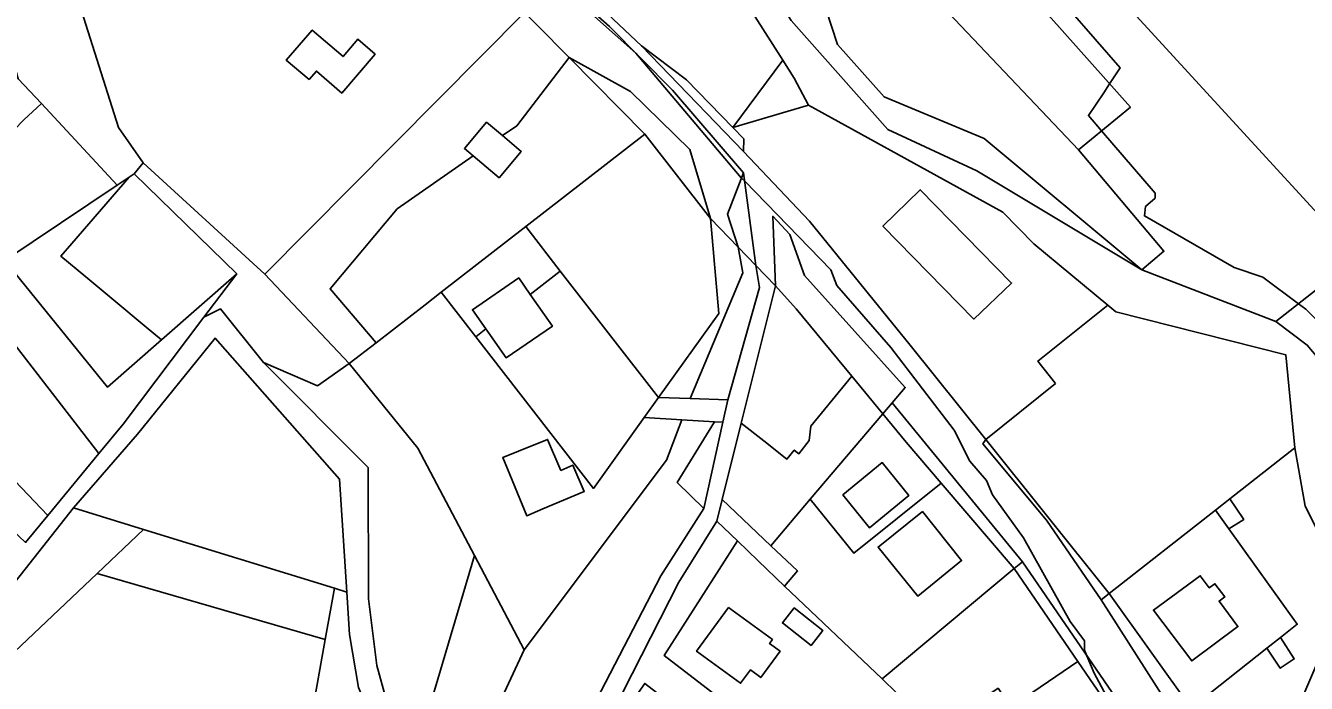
# Model space of a CAD drawing. Extents: x -477304 to -465429, y -1159113 to -1149210.
# Drawn here: x -474408.5 to -474180.9, y -1155327.1 to -1155210.2 of the extents above; entities that cross this region are included whole.
import ezdxf

# ---------------------------------------------------------------- set-up
doc = ezdxf.new("R2010")
doc.units = 0
for name, color, linetype in [('BPEJ_s', 7, 'Continuous'), ('orna_s', 7, 'Continuous'), ('ostatni_s', 7, 'Continuous'), ('PUPFL_s', 7, 'Continuous'), ('trav_porost_s', 7, 'Continuous'), ('voda_s', 7, 'Continuous'), ('zahrada_s', 7, 'Continuous')]:
    doc.layers.add(name, color=color, linetype=linetype)

msp = doc.modelspace()

# ---------------------------------------------------------------- linework, layer by layer
at = {"layer": 'BPEJ_s'}
for points in [[(-474213.07, -1155335.66), (-474218.61, -1155325.3), (-474219.91, -1155322.22), (-474220.31, -1155321.26), (-474220.31, -1155319.56), (-474222.86, -1155316.16), (-474231.16, -1155301.27), (-474236.69, -1155293.62), (-474237.75, -1155291.07), (-474240.73, -1155287.66), (-474243.49, -1155282.13), (-474254.76, -1155267.46), (-474264.33, -1155256.41), (-474265.39, -1155253.64), (-474273.08, -1155245.75), (-474280.72, -1155237.91), (-474281.28, -1155237.33), (-474281.34, -1155237.27), (-474300.05, -1155215.15), (-474332.58, -1155186.23)], [(-474332.58, -1155186.23), (-474300.05, -1155215.15), (-474281.34, -1155237.27), (-474281.28, -1155237.33), (-474280.72, -1155237.91), (-474273.08, -1155245.75), (-474265.39, -1155253.64), (-474264.33, -1155256.41), (-474254.76, -1155267.46), (-474243.49, -1155282.13), (-474240.73, -1155287.66), (-474237.75, -1155291.07), (-474236.69, -1155293.62), (-474231.16, -1155301.27), (-474222.86, -1155316.16), (-474220.31, -1155319.56), (-474220.31, -1155321.26), (-474219.91, -1155322.22), (-474218.61, -1155325.3), (-474213.07, -1155335.66)], [(-474227.33, -1155202.4), (-474214, -1155217.76), (-474215.86, -1155220.57), (-474216.91, -1155222.17), (-474219.62, -1155226.23), (-474217.29, -1155228.95), (-474207.77, -1155240.03), (-474207.77, -1155240.88), (-474209.47, -1155242.37), (-474209.68, -1155244.07), (-474193.73, -1155253.22), (-474188.63, -1155254.92), (-474182.31, -1155259.66), (-474180.98, -1155260.66), (-474171.83, -1155269.8)], [(-474227.33, -1155202.4), (-474214, -1155217.76), (-474215.86, -1155220.57), (-474216.91, -1155222.17), (-474219.62, -1155226.23), (-474217.29, -1155228.95), (-474207.77, -1155240.03), (-474207.77, -1155240.88), (-474209.47, -1155242.37), (-474209.68, -1155244.07), (-474193.73, -1155253.22), (-474188.63, -1155254.92), (-474182.31, -1155259.66), (-474180.98, -1155260.66), (-474171.83, -1155269.8)]]:
    msp.add_lwpolyline(points, dxfattribs=at)
at = {"layer": 'orna_s'}
for points in [[(-474221.38, -1155232.34), (-474206.22, -1155250.33), (-474210.11, -1155253.66), (-474238.13, -1155230.32), (-474255.92, -1155222.91), (-474264.2, -1155213.61), (-474266.3, -1155207.27), (-474281.1, -1155184.91), (-474275, -1155175.09), (-474259.89, -1155191.65)], [(-474305.71, -1155335.2), (-474292.42, -1155309.15), (-474285.65, -1155298.3), (-474282.02, -1155301.8), (-474295.01, -1155322.18), (-474267.57, -1155343.31), (-474245.46, -1155381.83), (-474225.77, -1155413.75), (-474224.83, -1155415.28), (-474230.55, -1155419.6), (-474230.81, -1155415.82), (-474249.67, -1155384.13), (-474260.1, -1155367.23), (-474271.73, -1155347.69), (-474298.48, -1155327.15), (-474306.01, -1155337.89)]]:
    msp.add_lwpolyline(points, close=True, dxfattribs=at)
at = {"layer": 'ostatni_s'}
for points in [[(-474212.17, -1155224.72), (-474221.38, -1155232.34), (-474259.89, -1155191.65), (-474250.56, -1155181.59)], [(-474264.2, -1155213.61), (-474255.92, -1155222.91), (-474238.13, -1155230.32), (-474210.11, -1155253.66), (-474239.48, -1155236.03), (-474255.29, -1155228.72), (-474272.44, -1155209.36), (-474284.41, -1155190.51), (-474281.1, -1155184.91), (-474266.3, -1155207.27)], [(-474362.21, -1155216.37), (-474357.58, -1155211.04), (-474352.1, -1155215.74), (-474349.48, -1155212.66), (-474346.39, -1155215.34), (-474352.33, -1155222.22), (-474356.82, -1155218.32), (-474358.13, -1155219.8)], [(-474299.06, -1155213.82), (-474291.03, -1155219.9), (-474282.84, -1155228.34), (-474280.89, -1155230.36), (-474280.92, -1155232.64)], [(-474290.49, -1155232.27), (-474286.81, -1155244.52), (-474298.45, -1155229.53), (-474311.9, -1155215.92), (-474301.03, -1155221.95)], [(-474282.84, -1155228.34), (-474273.95, -1155216.38), (-474271.91, -1155219.59), (-474269.37, -1155224.37)], [(-474225.5, -1155273.84), (-474237.88, -1155283.77), (-474251.3, -1155267.01), (-474269.19, -1155244.98), (-474280.92, -1155232.64), (-474280.89, -1155230.36), (-474282.84, -1155228.34), (-474269.37, -1155224.37), (-474234.87, -1155243.39), (-474229.33, -1155249), (-474216.17, -1155259.91), (-474228.62, -1155269.87)], [(-474328.95, -1155233.4), (-474330.53, -1155232.06), (-474326.59, -1155227.4), (-474323.76, -1155229.79), (-474320.42, -1155232.62), (-474324.37, -1155237.27)], [(-474384.36, -1155266.09), (-474387.09, -1155263.82), (-474393.21, -1155258.73), (-474397.82, -1155254.89), (-474402.23, -1155251.23), (-474400.3, -1155248.99), (-474390.11, -1155237.15), (-474389.23, -1155236.56), (-474371, -1155254.34)], [(-474280.92, -1155236.41), (-474278.71, -1155252.9), (-474281.87, -1155249.63), (-474283.77, -1155243.73)], [(-474233.3, -1155256), (-474239.98, -1155262.38), (-474256.14, -1155245.89), (-474249.53, -1155239.41)], [(-474239.98, -1155262.38), (-474233.3, -1155256), (-474249.53, -1155239.41), (-474256.14, -1155245.89)], [(-474420.67, -1155281.24), (-474429.36, -1155273.41), (-474434.41, -1155268.84), (-474427.01, -1155261.81), (-474430.02, -1155257.61), (-474434.68, -1155250.07), (-474429.36, -1155245.9), (-474418.22, -1155256.91), (-474395.5, -1155286.28), (-474404.57, -1155297.29), (-474415.15, -1155286.23)], [(-474272.71, -1155247.37), (-474270.07, -1155254.63), (-474252.18, -1155274.55), (-474254.49, -1155277.26), (-474256.15, -1155279.21), (-474261.68, -1155272.54), (-474271.59, -1155260.58), (-474275.26, -1155256.47), (-474275.73, -1155244.13)], [(-474326.71, -1155264.14), (-474329.1, -1155260.73), (-474320.86, -1155255.09), (-474318.82, -1155258.01), (-474314.9, -1155263.63), (-474323.11, -1155269.28)], [(-474318.82, -1155258.01), (-474313.49, -1155253.87), (-474296.05, -1155276.35), (-474298.6, -1155279.91), (-474307.6, -1155292.5), (-474328.52, -1155265.54), (-474326.71, -1155264.14), (-474323.11, -1155269.28), (-474314.9, -1155263.63)], [(-474273.21, -1155287.26), (-474277.3, -1155284.04), (-474281.32, -1155280.87), (-474275.26, -1155256.47), (-474271.59, -1155260.58), (-474261.68, -1155272.54), (-474262.76, -1155273.86), (-474268.94, -1155281.4), (-474269.28, -1155284), (-474271.09, -1155286.34), (-474271.91, -1155285.68)], [(-474225.5, -1155273.84), (-474228.62, -1155269.87), (-474216.17, -1155259.91), (-474214.73, -1155261.08), (-474184.52, -1155268.75), (-474182.93, -1155285.27), (-474194.48, -1155294.33), (-474197.06, -1155296.35), (-474215.95, -1155311.16), (-474237.88, -1155283.77)], [(-474298.6, -1155279.91), (-474296.05, -1155276.35), (-474290.38, -1155276.52), (-474283.69, -1155276.72), (-474284.58, -1155280.73), (-474286.09, -1155280.64), (-474291.91, -1155280.3)], [(-474232.82, -1155306.74), (-474245.79, -1155291.57), (-474252.02, -1155284.28), (-474256.15, -1155279.21), (-474254.49, -1155277.26), (-474231.35, -1155305.56)], [(-474404.57, -1155297.29), (-474408.52, -1155302.08), (-474412.05, -1155298.79), (-474412.51, -1155298.37), (-474424.18, -1155287.49), (-474426.56, -1155285.28), (-474420.67, -1155281.24), (-474415.15, -1155286.23)], [(-474288, -1155296.06), (-474292.7, -1155291.42), (-474286.09, -1155280.64), (-474284.58, -1155280.73)], [(-474311.24, -1155288.36), (-474309.24, -1155293.01), (-474316.58, -1155296.09), (-474319.46, -1155297.33), (-474323.71, -1155286.99), (-474320.89, -1155285.88), (-474315.74, -1155283.77), (-474313.39, -1155289.3)], [(-474227.09, -1155298.11), (-474238.4, -1155284.59), (-474237.88, -1155283.77), (-474215.95, -1155311.16), (-474217.39, -1155312.27)], [(-474256.26, -1155287.9), (-474251.52, -1155293.72), (-474258.56, -1155299.48), (-474263.27, -1155293.65)], [(-474432.54, -1155329.55), (-474412.54, -1155311.85), (-474399.99, -1155295.96), (-474387.54, -1155299.8), (-474395.78, -1155307.6), (-474480.52, -1155387.83), (-474477.93, -1155377.63), (-474476.08, -1155376.32), (-474453, -1155356.18), (-474446.85, -1155344.35)], [(-474182.53, -1155316.64), (-474185.51, -1155319), (-474187.9, -1155320.89), (-474201.36, -1155331.54), (-474215.95, -1155311.16), (-474197.06, -1155296.35), (-474194.67, -1155299.68)], [(-474249.14, -1155296.6), (-474242.17, -1155305.3), (-474249.95, -1155311.63), (-474257.02, -1155302.92)], [(-474331.37, -1155345.75), (-474336.25, -1155344.75), (-474339.42, -1155340.38), (-474328.73, -1155304.38), (-474319.89, -1155321.15)], [(-474208.1, -1155343.22), (-474214.53, -1155333.45), (-474221.51, -1155323.26), (-474232.82, -1155306.74), (-474231.35, -1155305.56), (-474206.48, -1155341.78)], [(-474193.07, -1155317.05), (-474201.27, -1155323.15), (-474208.08, -1155314.1), (-474199.77, -1155308.02), (-474198.17, -1155310.18), (-474197.16, -1155309.44), (-474195.41, -1155311.78), (-474196.42, -1155312.52)], [(-474199.77, -1155308.02), (-474208.08, -1155314.1), (-474201.27, -1155323.15), (-474193.07, -1155317.05), (-474196.42, -1155312.52), (-474195.41, -1155311.78), (-474197.16, -1155309.44), (-474198.17, -1155310.18)], [(-474179.07, -1155383.49), (-474190.1, -1155362.39), (-474201.25, -1155337.54), (-474217.39, -1155312.27), (-474215.95, -1155311.16), (-474201.36, -1155331.54), (-474199.96, -1155333.5), (-474179.48, -1155369.12), (-474179.36, -1155373.45)], [(-474276.28, -1155320.05), (-474274.42, -1155321.41), (-474277.86, -1155326.1), (-474279.71, -1155324.74), (-474281.46, -1155327.12), (-474289.26, -1155321.41), (-474283.58, -1155313.66), (-474275.78, -1155319.36)], [(-474268.93, -1155320.38), (-474274, -1155316.39), (-474271.9, -1155313.73), (-474266.84, -1155317.72)], [(-474233.41, -1155331.34), (-474221.51, -1155323.26), (-474214.53, -1155333.45), (-474217.98, -1155335.79), (-474225.63, -1155340.97), (-474234.55, -1155346.19), (-474237.77, -1155343.39), (-474236.6, -1155342.61), (-474243.11, -1155333.04), (-474235.68, -1155327.99)]]:
    msp.add_lwpolyline(points, close=True, dxfattribs=at)
for points in [[(-474314.69, -1155201.58), (-474304.76, -1155210.37), (-474293.55, -1155221.74), (-474280.92, -1155236.41), (-474283.77, -1155243.73), (-474281.87, -1155249.63), (-474286.81, -1155244.52), (-474290.49, -1155232.27), (-474301.03, -1155221.95), (-474311.9, -1155215.92), (-474317.72, -1155210.02)], [(-474178.73, -1155393.14), (-474181.04, -1155388.94), (-474188.2, -1155373.04), (-474196.17, -1155359.42), (-474206.48, -1155341.78), (-474231.35, -1155305.56), (-474254.49, -1155277.26), (-474252.18, -1155274.55), (-474270.07, -1155254.63), (-474272.71, -1155247.37), (-474275.73, -1155244.13), (-474275.26, -1155256.47), (-474278.71, -1155252.9), (-474280.92, -1155236.41), (-474293.55, -1155221.74), (-474304.76, -1155210.37), (-474314.69, -1155201.58)], [(-474308.09, -1155205.29), (-474299.06, -1155213.82), (-474280.92, -1155232.64), (-474269.19, -1155244.98), (-474251.3, -1155267.01), (-474237.88, -1155283.77), (-474238.4, -1155284.59), (-474227.09, -1155298.11), (-474217.39, -1155312.27), (-474201.25, -1155337.54), (-474190.1, -1155362.39), (-474179.07, -1155383.49)], [(-474307.86, -1155331.63), (-474295.63, -1155308.01), (-474288, -1155296.06), (-474284.58, -1155280.73), (-474283.69, -1155276.72), (-474278.11, -1155256.77), (-474278.71, -1155252.9), (-474275.26, -1155256.47), (-474281.32, -1155280.87), (-474284.7, -1155294.48), (-474285.65, -1155298.3), (-474292.42, -1155309.15), (-474305.71, -1155335.2)], [(-474408.52, -1155302.08), (-474404.57, -1155297.29), (-474395.5, -1155286.28), (-474391.19, -1155281.05), (-474376.81, -1155262.03), (-474373.87, -1155260.58), (-474366.21, -1155270.09), (-474347.64, -1155288.78), (-474347.56, -1155312.12), (-474346.09, -1155323.97), (-474342.9, -1155335.58)], [(-474349.37, -1155327.88), (-474350.96, -1155318.45), (-474351.45, -1155310.92), (-474352.75, -1155290.82), (-474374.84, -1155265.77), (-474388.65, -1155282.83), (-474399.99, -1155295.96), (-474412.54, -1155311.85)]]:
    msp.add_lwpolyline(points, dxfattribs=at)
at = {"layer": 'PUPFL_s'}
msp.add_lwpolyline([(-473726.26, -1155492.39), (-473816.42, -1155439.69), (-473832.67, -1155439.89), (-473936.25, -1155441.13), (-473987.32, -1155391.49), (-474057.85, -1155306.59), (-474102.84, -1155272.03), (-474147.1, -1155264.13), (-474165.03, -1155258.75), (-474261.06, -1155154.03), (-474305.77, -1155105.1), (-474345.32, -1155059.02)], dxfattribs=at)
for points in [[(-474221.38, -1155232.34), (-474212.17, -1155224.72), (-474250.56, -1155181.59), (-474259.89, -1155191.65), (-474275, -1155175.09), (-474298.72, -1155152.93), (-474304.95, -1155146.17), (-474336.52, -1155136.87), (-474335.72, -1155130.92), (-474329.76, -1155118.78), (-474305.77, -1155105.1), (-474261.06, -1155154.03), (-474165.03, -1155258.75), (-474179.16, -1155257.17), (-474186.31, -1155262.83), (-474210.11, -1155253.66), (-474206.22, -1155250.33)], [(-473936.25, -1155441.13), (-473958.02, -1155466.58), (-473982.93, -1155444.75), (-473987.35, -1155440.62), (-473986.01, -1155437.92), (-473994.45, -1155427.06), (-474015.44, -1155411.4), (-474031.56, -1155375.19), (-474038.03, -1155364.8), (-474054.27, -1155343.37), (-474067.95, -1155325.17), (-474098.97, -1155288.37), (-474142.77, -1155277.87), (-474163.21, -1155287.84), (-474180.75, -1155267.01), (-474186.31, -1155262.83), (-474179.16, -1155257.17), (-474165.03, -1155258.75), (-474147.1, -1155264.13), (-474102.84, -1155272.03), (-474057.85, -1155306.59), (-473987.32, -1155391.49)]]:
    msp.add_lwpolyline(points, close=True, dxfattribs=at)
at = {"layer": 'trav_porost_s'}
for points in [[(-474508.32, -1155136.87), (-474476.73, -1155150.13), (-474450.86, -1155156.98), (-474449.15, -1155157.3), (-474435.47, -1155169.4), (-474424.23, -1155184.8), (-474425.81, -1155176.61), (-474419.98, -1155183.7), (-474409.81, -1155219.67), (-474405.7, -1155224.09), (-474408.81, -1155227), (-474410.57, -1155228.74), (-474424.17, -1155240.52), (-474424.55, -1155242.13), (-474429.36, -1155245.9), (-474432.29, -1155243), (-474470.07, -1155209.07), (-474492.27, -1155192.8), (-474531.7, -1155163.91)], [(-474416.15, -1155187.74), (-474406.49, -1155202.66), (-474401.65, -1155197.82), (-474391.99, -1155228.37), (-474387.59, -1155234.61), (-474389.23, -1155236.56), (-474390.11, -1155237.15), (-474392.24, -1155238.58), (-474405.7, -1155224.09), (-474409.81, -1155219.67), (-474419.98, -1155183.7), (-474425.81, -1155176.61), (-474444.38, -1155154.16), (-474423.86, -1155145.3)], [(-474319.82, -1155207.9), (-474365.98, -1155254.43), (-474387.59, -1155234.61), (-474391.99, -1155228.37), (-474401.65, -1155197.82), (-474387.42, -1155171.8), (-474346.74, -1155197.2), (-474345.63, -1155187.72), (-474322.8, -1155205.4)], [(-474328.95, -1155233.4), (-474342.47, -1155242.81), (-474354.41, -1155257.04), (-474346.24, -1155266.62), (-474350.99, -1155270.31), (-474365.98, -1155254.43), (-474319.82, -1155207.9), (-474317.72, -1155210.02), (-474311.9, -1155215.92), (-474321.24, -1155228.04), (-474323.76, -1155229.79), (-474326.59, -1155227.4), (-474330.53, -1155232.06)], [(-474356.82, -1155218.32), (-474352.33, -1155222.22), (-474346.39, -1155215.34), (-474349.48, -1155212.66), (-474352.1, -1155215.74), (-474357.58, -1155211.04), (-474362.21, -1155216.37), (-474358.13, -1155219.8)], [(-474323.76, -1155229.79), (-474321.24, -1155228.04), (-474311.9, -1155215.92), (-474298.45, -1155229.53), (-474319.63, -1155245.96), (-474334.66, -1155257.63), (-474337.52, -1155259.85), (-474346.24, -1155266.62), (-474354.41, -1155257.04), (-474342.47, -1155242.81), (-474328.95, -1155233.4), (-474324.37, -1155237.27), (-474320.42, -1155232.62)], [(-474376.81, -1155262.03), (-474391.19, -1155281.05), (-474395.5, -1155286.28), (-474418.22, -1155256.91), (-474429.36, -1155245.9), (-474424.55, -1155242.13), (-474424.17, -1155240.52), (-474410.57, -1155228.74), (-474408.81, -1155227), (-474405.7, -1155224.09), (-474392.24, -1155238.58), (-474412.2, -1155252), (-474393.93, -1155274.52), (-474384.36, -1155266.09), (-474371, -1155254.34)], [(-474313.49, -1155253.87), (-474319.63, -1155245.96), (-474298.45, -1155229.53), (-474286.81, -1155244.52), (-474285.29, -1155261.38), (-474296.05, -1155276.35)], [(-474376.81, -1155262.03), (-474371, -1155254.34), (-474389.23, -1155236.56), (-474387.59, -1155234.61), (-474365.98, -1155254.43), (-474350.99, -1155270.31), (-474356.61, -1155274.26), (-474366.21, -1155270.09), (-474373.87, -1155260.58)], [(-474393.93, -1155274.52), (-474412.2, -1155252), (-474392.24, -1155238.58), (-474390.11, -1155237.15), (-474400.3, -1155248.99), (-474402.23, -1155251.23), (-474397.82, -1155254.89), (-474393.21, -1155258.73), (-474387.09, -1155263.82), (-474384.36, -1155266.09)], [(-474334.66, -1155257.63), (-474319.63, -1155245.96), (-474313.49, -1155253.87), (-474318.82, -1155258.01), (-474320.86, -1155255.09), (-474329.1, -1155260.73), (-474326.71, -1155264.14), (-474328.52, -1155265.54)], [(-474281.02, -1155254.18), (-474290.38, -1155276.52), (-474296.05, -1155276.35), (-474285.29, -1155261.38), (-474286.81, -1155244.52), (-474281.87, -1155249.63)], [(-474281.02, -1155254.18), (-474281.87, -1155249.63), (-474278.71, -1155252.9), (-474278.11, -1155256.77), (-474283.69, -1155276.72), (-474290.38, -1155276.52)], [(-474294.61, -1155287.44), (-474319.89, -1155321.15), (-474328.73, -1155304.38), (-474338.79, -1155285.31), (-474350.99, -1155270.31), (-474346.24, -1155266.62), (-474337.52, -1155259.85), (-474334.66, -1155257.63), (-474328.52, -1155265.54), (-474307.6, -1155292.5), (-474298.6, -1155279.91), (-474291.91, -1155280.3)], [(-474351.45, -1155310.92), (-474353.64, -1155310.24), (-474387.54, -1155299.8), (-474399.99, -1155295.96), (-474388.65, -1155282.83), (-474374.84, -1155265.77), (-474352.75, -1155290.82)], [(-474339.42, -1155340.38), (-474342.9, -1155335.58), (-474346.09, -1155323.97), (-474347.56, -1155312.12), (-474347.64, -1155288.78), (-474366.21, -1155270.09), (-474356.61, -1155274.26), (-474350.99, -1155270.31), (-474338.79, -1155285.31), (-474328.73, -1155304.38)], [(-474286.09, -1155280.64), (-474292.7, -1155291.42), (-474288, -1155296.06), (-474295.63, -1155308.01), (-474307.86, -1155331.63), (-474311.23, -1155349.79), (-474331.37, -1155345.75), (-474319.89, -1155321.15), (-474294.61, -1155287.44), (-474291.91, -1155280.3)], [(-474256.15, -1155279.21), (-474252.02, -1155284.28), (-474245.79, -1155291.57), (-474261.34, -1155303.99), (-474269.08, -1155294.42)], [(-474315.74, -1155283.77), (-474320.89, -1155285.88), (-474323.71, -1155286.99), (-474319.46, -1155297.33), (-474316.58, -1155296.09), (-474309.24, -1155293.01), (-474311.24, -1155288.36), (-474313.39, -1155289.3)], [(-474258.56, -1155299.48), (-474251.52, -1155293.72), (-474256.26, -1155287.9), (-474263.27, -1155293.65)], [(-474353.64, -1155310.24), (-474355.26, -1155319.34), (-474395.78, -1155307.6), (-474387.54, -1155299.8)], [(-474349.37, -1155327.88), (-474347.68, -1155331.82), (-474357.29, -1155330.67), (-474355.26, -1155319.34), (-474353.64, -1155310.24), (-474351.45, -1155310.92), (-474350.96, -1155318.45)]]:
    msp.add_lwpolyline(points, close=True, dxfattribs=at)
msp.add_lwpolyline([(-474412.53, -1155453.32), (-474484.54, -1155403.64), (-474480.52, -1155387.83), (-474395.78, -1155307.6), (-474355.26, -1155319.34), (-474357.29, -1155330.67), (-474359.16, -1155330.45), (-474364.96, -1155358.86), (-474371.73, -1155357.13), (-474387.58, -1155458.32)], dxfattribs=at)
at = {"layer": 'voda_s'}
for points in [[(-474411.68, -1155121.4), (-474396.22, -1155117.02), (-474364.41, -1155128.36), (-474336.52, -1155136.87), (-474304.95, -1155146.17), (-474298.72, -1155152.93), (-474298.28, -1155168.68), (-474284.41, -1155190.51), (-474272.44, -1155209.36), (-474255.29, -1155228.72), (-474239.48, -1155236.03), (-474210.11, -1155253.66), (-474186.31, -1155262.83), (-474180.75, -1155267.01)], [(-474179.64, -1155363.7), (-474186.88, -1155341.96), (-474173.53, -1155310.76), (-474181.13, -1155295.67), (-474182.93, -1155285.27), (-474184.52, -1155268.75), (-474214.73, -1155261.08), (-474216.17, -1155259.91), (-474229.33, -1155249), (-474234.87, -1155243.39), (-474269.37, -1155224.37), (-474271.91, -1155219.59), (-474273.95, -1155216.38), (-474278.84, -1155208.67)]]:
    msp.add_lwpolyline(points, dxfattribs=at)
at = {"layer": 'zahrada_s'}
for points in [[(-474306.84, -1155175.41), (-474302.73, -1155172.64), (-474302.27, -1155173.33), (-474278.84, -1155208.67), (-474273.95, -1155216.38), (-474282.84, -1155228.34), (-474291.03, -1155219.9), (-474299.06, -1155213.82), (-474308.09, -1155205.29), (-474313.09, -1155198.04), (-474311.46, -1155196.58), (-474310.5, -1155195.72), (-474303.51, -1155189.47), (-474310.5, -1155181.54)], [(-474276.08, -1155302.67), (-474284.7, -1155294.48), (-474281.32, -1155280.87), (-474277.3, -1155284.04), (-474273.21, -1155287.26), (-474271.91, -1155285.68), (-474271.09, -1155286.34), (-474269.28, -1155284), (-474268.94, -1155281.4), (-474262.76, -1155273.86), (-474261.68, -1155272.54), (-474256.15, -1155279.21), (-474269.08, -1155294.42)], [(-474173.53, -1155310.76), (-474186.88, -1155341.96), (-474179.64, -1155363.7), (-474179.48, -1155369.12), (-474199.96, -1155333.5), (-474201.36, -1155331.54), (-474187.9, -1155320.89), (-474185.55, -1155324.45), (-474183.05, -1155322.79), (-474185.51, -1155319), (-474182.53, -1155316.64), (-474194.67, -1155299.68), (-474192.02, -1155297.99), (-474194.48, -1155294.33), (-474182.93, -1155285.27), (-474181.13, -1155295.67)], [(-474276.08, -1155302.67), (-474269.08, -1155294.42), (-474261.34, -1155303.99), (-474245.79, -1155291.57), (-474232.82, -1155306.74), (-474256.31, -1155326.32), (-474273.67, -1155309.87), (-474271.36, -1155307.16)], [(-474282.02, -1155301.8), (-474285.65, -1155298.3), (-474284.7, -1155294.48), (-474276.08, -1155302.67), (-474271.36, -1155307.16), (-474273.67, -1155309.87), (-474278.35, -1155305.34)], [(-474194.48, -1155294.33), (-474192.02, -1155297.99), (-474194.67, -1155299.68), (-474197.06, -1155296.35)], [(-474242.17, -1155305.3), (-474249.14, -1155296.6), (-474257.02, -1155302.92), (-474249.95, -1155311.63)], [(-474278.35, -1155305.34), (-474273.67, -1155309.87), (-474256.31, -1155326.32), (-474253.76, -1155328.79), (-474267.57, -1155343.31), (-474295.01, -1155322.18), (-474282.02, -1155301.8)], [(-474243.11, -1155333.04), (-474236.6, -1155342.61), (-474237.77, -1155343.39), (-474253.76, -1155328.79), (-474256.31, -1155326.32), (-474232.82, -1155306.74), (-474221.51, -1155323.26), (-474233.41, -1155331.34), (-474235.68, -1155327.99)], [(-474279.71, -1155324.74), (-474277.86, -1155326.1), (-474274.42, -1155321.41), (-474276.28, -1155320.05), (-474275.78, -1155319.36), (-474283.58, -1155313.66), (-474289.26, -1155321.41), (-474281.46, -1155327.12)], [(-474266.84, -1155317.72), (-474271.9, -1155313.73), (-474274, -1155316.39), (-474268.93, -1155320.38)], [(-474185.51, -1155319), (-474183.05, -1155322.79), (-474185.55, -1155324.45), (-474187.9, -1155320.89)]]:
    msp.add_lwpolyline(points, close=True, dxfattribs=at)

doc.saveas('drawing.dxf')
